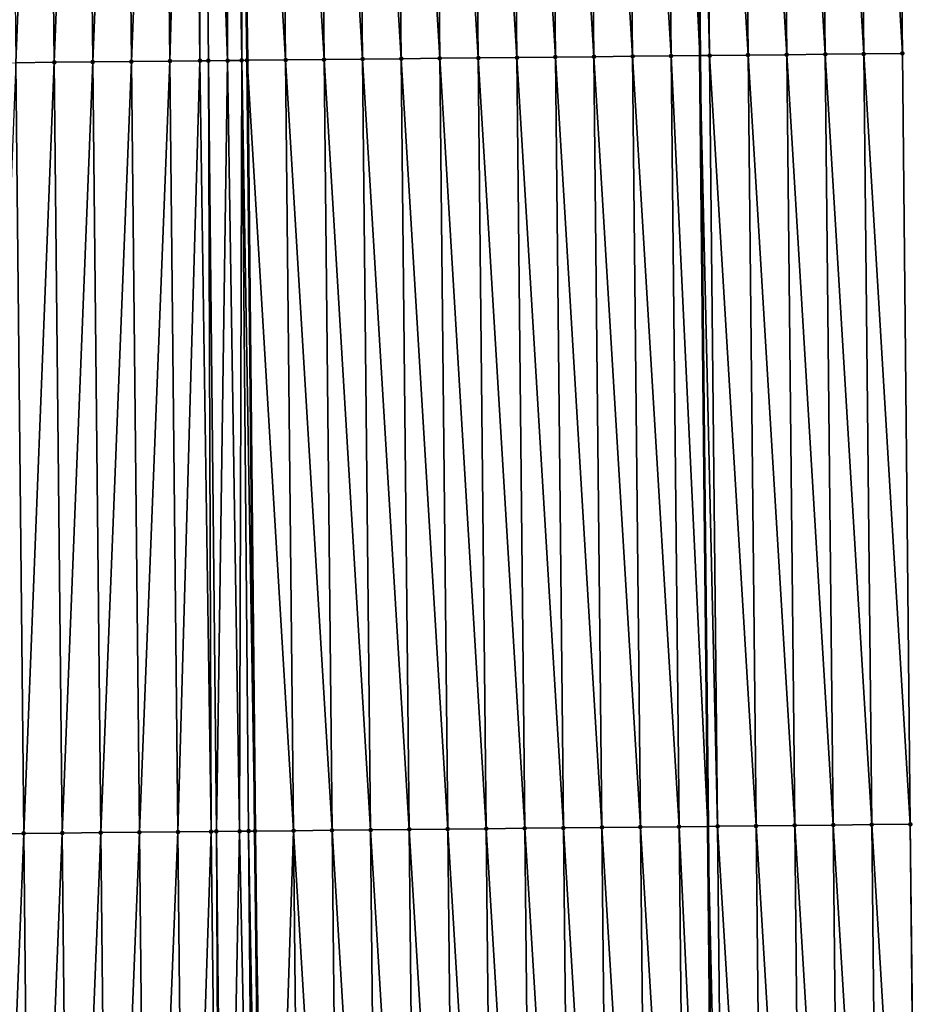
# Model space of a CAD drawing. Header units: feet. Extents: x 2007189 to 2022806, y 818621 to 837694.
# Tile 442 of 656: x 2011366 to 2011389, y 829743 to 829768. Entities that reach past the tile are written whole.
import ezdxf

# ---------------------------------------------------------------- set-up
doc = ezdxf.new("R2010")
doc.units = ezdxf.units.FT
doc.header["$MEASUREMENT"] = 0
for name, color, linetype, lineweight in [('EP_Travel Lane', 172, 'Continuous', 53), ('Road Shots', 141, 'Continuous', 100), ('Road X-Section', 40, 'Continuous', 13), ('STRIPING', 60, 'Continuous', 53)]:
    doc.layers.add(name, color=color, linetype=linetype, lineweight=lineweight)
doc.layers.add('I-77-MM17-21_SB-Surface-Border', color=7, linetype='Continuous')
doc.layers.add('I-77-MM17-21_SB-Surface-TIN', color=7, linetype='Continuous')

msp = doc.modelspace()

# ---------------------------------------------------------------- linework, layer by layer
at = {"layer": 'EP_Travel Lane'}
msp.add_polyline3d([(2011380.241656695, 830047.3009899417, 323.3412285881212), (2011380.477620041, 830027.3026715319, 323.2306781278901), (2011380.713577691, 830007.3048359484, 323.0490168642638), (2011380.94953903, 829987.3066876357, 322.9134300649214), (2011381.185502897, 829967.3083250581, 322.8093950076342), (2011381.4214631, 829947.3102730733, 322.6596097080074), (2011381.657425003, 829927.3120769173, 322.5310607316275), (2011381.893387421, 829907.3138371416, 322.4089369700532), (2011382.129347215, 829887.3158198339, 322.2540437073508), (2011382.365305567, 829867.3179246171, 322.0811663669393), (2011382.601269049, 829847.3195947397, 321.9723051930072), (2011382.810627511, 829827.3011654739, 321.8192629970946), (2011383.016571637, 829807.3026398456, 321.6904037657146), (2011383.222518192, 829787.3038783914, 321.6001354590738), (2011383.428462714, 829767.3053143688, 321.4775486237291), (2011383.634405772, 829747.3068924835, 321.3317232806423), (2011383.840350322, 829727.3083257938, 321.2095833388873), (2011384.046294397, 829707.3098052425, 321.0798829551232)], dxfattribs=at)
at = {"layer": 'I-77-MM17-21_SB-Surface-Border', "color": 3, "linetype": 'Continuous', "lineweight": -3}
msp.add_polyline3d([(2011385.490305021, 830047.3641058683, 323.1665361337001), (2011384.726341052, 830027.3537825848, 323.0864021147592), (2011385.962227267, 830007.3679550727, 322.873852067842), (2011385.198261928, 829987.357747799, 322.7766552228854), (2011386.434153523, 829967.3714643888, 322.6312596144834), (2011386.670114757, 829947.3733795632, 322.486312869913), (2011386.906077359, 829927.3751788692, 322.3584334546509), (2011387.142040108, 829907.3769655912, 322.2324076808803), (2011387.378000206, 829887.3789770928, 322.0732719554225), (2011387.613959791, 829867.3810319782, 321.9077456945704), (2011387.849922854, 829847.382792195, 321.7856111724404), (2011388.060327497, 829827.356570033, 321.6411141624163), (2011388.26724246, 829807.3579339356, 321.5319738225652), (2011388.474159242, 829787.3591221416, 321.4515848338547), (2011388.681071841, 829767.360714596, 321.3050295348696), (2011388.887984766, 829747.3622754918, 321.1636675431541), (2011389.094898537, 829727.3637545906, 321.0356763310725), (2011388.301867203, 829707.3547549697, 320.9294060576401)], dxfattribs=at)
at = {"layer": 'I-77-MM17-21_SB-Surface-TIN', "color": 128, "linetype": 'Continuous', "lineweight": -3}
for points in [[(2011376.681730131, 829767.2350127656, 321.558847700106), (2011376.474815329, 829787.2336332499, 321.6705483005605), (2011375.474869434, 829787.2232307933, 321.6798030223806)], [(2011377.681676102, 829767.2454078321, 321.5508015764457), (2011377.474761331, 829787.244025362, 321.6629864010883), (2011376.474815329, 829787.2336332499, 321.6705483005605)], [(2011376.681730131, 829767.2350127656, 321.558847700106), (2011377.681676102, 829767.2454078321, 321.5508015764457), (2011376.474815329, 829787.2336332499, 321.6705483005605)], [(2011378.681622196, 829767.2557910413, 321.5446957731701), (2011378.474707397, 829787.2544111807, 321.6564543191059), (2011377.474761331, 829787.244025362, 321.6629864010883)], [(2011377.681676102, 829767.2454078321, 321.5508015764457), (2011378.681622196, 829767.2557910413, 321.5446957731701), (2011377.474761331, 829787.244025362, 321.6629864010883)], [(2011379.681568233, 829767.2661797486, 321.5376902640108), (2011379.474653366, 829787.2648064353, 321.648378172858), (2011378.474707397, 829787.2544111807, 321.6564543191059)], [(2011378.681622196, 829767.2557910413, 321.5446957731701), (2011379.681568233, 829767.2661797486, 321.5376902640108), (2011378.474707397, 829787.2544111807, 321.6564543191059)], [(2011380.681514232, 829767.276572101, 321.5300882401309), (2011380.474599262, 829787.2752088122, 321.6391365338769), (2011379.474653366, 829787.2648064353, 321.648378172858)], [(2011379.681568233, 829767.2661797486, 321.5376902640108), (2011380.681514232, 829767.276572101, 321.5300882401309), (2011379.474653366, 829787.2648064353, 321.648378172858)], [(2011381.681459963, 829767.2869903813, 321.5182433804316), (2011381.474545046, 829787.285621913, 321.6281399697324), (2011380.474599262, 829787.2752088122, 321.6391365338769)], [(2011380.681514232, 829767.276572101, 321.5300882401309), (2011381.681459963, 829767.2869903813, 321.5182433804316), (2011380.474599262, 829787.2752088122, 321.6391365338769)], [(2011382.68140512, 829767.2974640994, 321.4973266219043), (2011382.474490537, 829787.2960634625, 321.6124880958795), (2011381.474545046, 829787.285621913, 321.6281399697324)], [(2011381.681459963, 829767.2869903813, 321.5182433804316), (2011382.68140512, 829767.2974640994, 321.4973266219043), (2011381.474545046, 829787.285621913, 321.6281399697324)], [(2011382.474490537, 829787.2960634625, 321.6124880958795), (2011383.428462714, 829767.3053143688, 321.4775486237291), (2011383.222518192, 829787.3038783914, 321.6001354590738)], [(2011382.68140512, 829767.2974640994, 321.4973266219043), (2011383.428462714, 829767.3053143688, 321.4775486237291), (2011382.474490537, 829787.2960634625, 321.6124880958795)], [(2011383.681349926, 829767.3079717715, 321.4708535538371), (2011383.474435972, 829787.3065102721, 321.5959753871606), (2011383.222518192, 829787.3038783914, 321.6001354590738)], [(2011383.681349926, 829767.3079717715, 321.4708535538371), (2011383.222518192, 829787.3038783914, 321.6001354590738), (2011383.428462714, 829767.3053143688, 321.4775486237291)], [(2011384.681294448, 829767.3185068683, 321.439892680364), (2011384.47438115, 829787.3169820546, 321.5753761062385), (2011383.474435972, 829787.3065102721, 321.5959753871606)], [(2011383.681349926, 829767.3079717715, 321.4708535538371), (2011384.681294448, 829767.3185068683, 321.439892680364), (2011383.474435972, 829787.3065102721, 321.5959753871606)], [(2011385.681238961, 829767.3290428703, 321.4087837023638), (2011385.474325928, 829787.3274923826, 321.5484692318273), (2011384.47438115, 829787.3169820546, 321.5753761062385)], [(2011384.681294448, 829767.3185068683, 321.439892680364), (2011385.681238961, 829767.3290428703, 321.4087837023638), (2011384.47438115, 829787.3169820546, 321.5753761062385)], [(2011386.681183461, 829767.3395801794, 321.3774607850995), (2011386.474270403, 829787.3380320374, 321.5167632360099), (2011385.474325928, 829787.3274923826, 321.5484692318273)], [(2011385.681238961, 829767.3290428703, 321.4087837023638), (2011386.681183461, 829767.3395801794, 321.3774607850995), (2011385.474325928, 829787.3274923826, 321.5484692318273)], [(2011387.681127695, 829767.3501431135, 321.3419445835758), (2011387.474214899, 829787.3485696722, 321.4853878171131), (2011386.474270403, 829787.3380320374, 321.5167632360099)], [(2011386.681183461, 829767.3395801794, 321.3774607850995), (2011387.681127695, 829767.3501431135, 321.3419445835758), (2011386.474270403, 829787.3380320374, 321.5167632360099)], [(2011388.681071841, 829767.360714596, 321.3050295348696), (2011388.474159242, 829787.3591221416, 321.4515848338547), (2011387.474214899, 829787.3485696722, 321.4853878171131)], [(2011387.681127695, 829767.3501431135, 321.3419445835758), (2011388.681071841, 829767.360714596, 321.3050295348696), (2011387.474214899, 829787.3485696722, 321.4853878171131)], [(2011365.68231525, 829767.1215561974, 321.5018514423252), (2011366.475349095, 829787.1303130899, 321.6478254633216), (2011365.475401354, 829787.120089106, 321.6278746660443)], [(2011365.68231525, 829767.1215561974, 321.5018514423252), (2011366.682263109, 829767.1317688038, 321.5236633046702), (2011366.475349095, 829787.1303130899, 321.6478254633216)], [(2011366.682263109, 829767.1317688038, 321.5236633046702), (2011367.475296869, 829787.1405338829, 321.6682984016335), (2011366.475349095, 829787.1303130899, 321.6478254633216)], [(2011366.682263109, 829767.1317688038, 321.5236633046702), (2011367.68221102, 829767.1419763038, 321.5463107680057), (2011367.475296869, 829787.1405338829, 321.6682984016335)], [(2011367.68221102, 829767.1419763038, 321.5463107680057), (2011368.475244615, 829787.1507574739, 321.6883134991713), (2011367.475296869, 829787.1405338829, 321.6682984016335)], [(2011367.68221102, 829767.1419763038, 321.5463107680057), (2011368.682159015, 829767.1521758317, 321.5702627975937), (2011368.475244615, 829787.1507574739, 321.6883134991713)], [(2011368.682159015, 829767.1521758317, 321.5702627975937), (2011369.475192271, 829787.1609896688, 321.7069206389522), (2011368.475244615, 829787.1507574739, 321.6883134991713)], [(2011368.682159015, 829767.1521758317, 321.5702627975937), (2011369.68210691, 829767.1623849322, 321.5926483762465), (2011369.475192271, 829787.1609896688, 321.7069206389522)], [(2011369.68210691, 829767.1623849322, 321.5926483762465), (2011370.252050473, 829787.1689567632, 321.7184780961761), (2011369.475192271, 829787.1609896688, 321.7069206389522)], [(2011369.68210691, 829767.1623849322, 321.5926483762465), (2011370.462491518, 829767.1703822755, 321.6052257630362), (2011370.252050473, 829787.1689567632, 321.7184780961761)], [(2011370.462491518, 829767.1703822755, 321.6052257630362), (2011370.475139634, 829787.1712501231, 321.7209033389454), (2011370.252050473, 829787.1689567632, 321.7184780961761)], [(2011370.462491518, 829767.1703822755, 321.6052257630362), (2011370.682054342, 829767.1726387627, 321.6077142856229), (2011370.475139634, 829787.1712501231, 321.7209033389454)], [(2011371.179596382, 829767.1777642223, 321.6113687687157), (2011370.992106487, 829787.176576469, 321.7245731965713), (2011370.475139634, 829787.1712501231, 321.7209033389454)], [(2011370.682054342, 829767.1726387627, 321.6077142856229), (2011371.179596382, 829767.1777642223, 321.6113687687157), (2011370.475139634, 829787.1712501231, 321.7209033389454)], [(2011371.179596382, 829767.1777642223, 321.6113687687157), (2011371.225903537, 829787.1789915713, 321.7252061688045), (2011370.992106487, 829787.176576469, 321.7245731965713)], [(2011371.179596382, 829767.1777642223, 321.6113687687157), (2011371.547195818, 829767.1815614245, 321.6123745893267), (2011371.225903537, 829787.1789915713, 321.7252061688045)], [(2011371.547195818, 829767.1815614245, 321.6123745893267), (2011371.475078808, 829787.181572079, 321.7248090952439), (2011371.225903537, 829787.1789915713, 321.7252061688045)], [(2011372.681947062, 829767.1933537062, 321.6039261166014), (2011372.475032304, 829787.1919699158, 321.7163231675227), (2011371.475078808, 829787.181572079, 321.7248090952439)], [(2011372.681947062, 829767.1933537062, 321.6039261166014), (2011371.475078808, 829787.181572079, 321.7248090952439), (2011371.681993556, 829767.1829569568, 321.6122348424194)], [(2011371.547195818, 829767.1815614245, 321.6123745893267), (2011371.681993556, 829767.1829569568, 321.6122348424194), (2011371.475078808, 829787.181572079, 321.7248090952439)], [(2011373.68189275, 829767.2037761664, 321.5913972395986), (2011373.474978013, 829787.2023903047, 321.7041339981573), (2011372.475032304, 829787.1919699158, 321.7163231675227)], [(2011372.681947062, 829767.1933537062, 321.6039261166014), (2011373.68189275, 829767.2037761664, 321.5913972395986), (2011372.475032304, 829787.1919699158, 321.7163231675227)], [(2011374.681838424, 829767.2141998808, 321.578663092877), (2011374.474923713, 829787.2128116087, 321.6917950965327), (2011373.474978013, 829787.2023903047, 321.7041339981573)], [(2011373.68189275, 829767.2037761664, 321.5913972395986), (2011374.681838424, 829767.2141998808, 321.578663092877), (2011373.474978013, 829787.2023903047, 321.7041339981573)], [(2011375.681784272, 829767.2246069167, 321.5686582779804), (2011375.474869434, 829787.2232307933, 321.6798030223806), (2011374.474923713, 829787.2128116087, 321.6917950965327)], [(2011374.681838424, 829767.2141998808, 321.578663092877), (2011375.681784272, 829767.2246069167, 321.5686582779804), (2011374.474923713, 829787.2128116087, 321.6917950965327)], [(2011375.681784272, 829767.2246069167, 321.5686582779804), (2011376.681730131, 829767.2350127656, 321.558847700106), (2011375.474869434, 829787.2232307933, 321.6798030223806)], [(2011383.888262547, 829747.3095620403, 321.3246811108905), (2011383.681349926, 829767.3079717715, 321.4708535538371), (2011383.428462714, 829767.3053143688, 321.4775486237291)], [(2011384.888207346, 829747.3200703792, 321.2980997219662), (2011384.681294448, 829767.3185068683, 321.439892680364), (2011383.681349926, 829767.3079717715, 321.4708535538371)], [(2011383.888262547, 829747.3095620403, 321.3246811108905), (2011384.888207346, 829747.3200703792, 321.2980997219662), (2011383.681349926, 829767.3079717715, 321.4708535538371)], [(2011385.888152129, 829747.3305802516, 321.2712673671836), (2011385.681238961, 829767.3290428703, 321.4087837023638), (2011384.681294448, 829767.3185068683, 321.439892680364)], [(2011384.888207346, 829747.3200703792, 321.2980997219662), (2011385.888152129, 829747.3305802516, 321.2712673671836), (2011384.681294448, 829767.3185068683, 321.439892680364)], [(2011386.888096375, 829747.3411420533, 321.2359372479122), (2011386.681183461, 829767.3395801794, 321.3774607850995), (2011385.681238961, 829767.3290428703, 321.4087837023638)], [(2011385.888152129, 829747.3305802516, 321.2712673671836), (2011386.888096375, 829747.3411420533, 321.2359372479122), (2011385.681238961, 829767.3290428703, 321.4087837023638)], [(2011387.888040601, 829747.3517058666, 321.2002779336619), (2011387.681127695, 829767.3501431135, 321.3419445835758), (2011386.681183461, 829767.3395801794, 321.3774607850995)], [(2011386.888096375, 829747.3411420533, 321.2359372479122), (2011387.888040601, 829747.3517058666, 321.2002779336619), (2011386.681183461, 829767.3395801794, 321.3774607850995)], [(2011388.887984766, 829747.3622754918, 321.1636675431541), (2011388.681071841, 829767.360714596, 321.3050295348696), (2011387.681127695, 829767.3501431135, 321.3419445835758)], [(2011387.888040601, 829747.3517058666, 321.2002779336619), (2011388.887984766, 829747.3622754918, 321.1636675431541), (2011387.681127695, 829767.3501431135, 321.3419445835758)], [(2011364.889280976, 829747.1128407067, 321.3490963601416), (2011365.889228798, 829747.1230569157, 321.3703194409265), (2011365.68231525, 829767.1215561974, 321.5018514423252)], [(2011365.889228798, 829747.1230569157, 321.3703194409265), (2011366.682263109, 829767.1317688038, 321.5236633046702), (2011365.68231525, 829767.1215561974, 321.5018514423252)], [(2011365.889228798, 829747.1230569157, 321.3703194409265), (2011366.889176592, 829747.1332757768, 321.391108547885), (2011366.682263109, 829767.1317688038, 321.5236633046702)], [(2011366.889176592, 829747.1332757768, 321.391108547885), (2011367.68221102, 829767.1419763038, 321.5463107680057), (2011366.682263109, 829767.1317688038, 321.5236633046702)], [(2011366.889176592, 829747.1332757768, 321.391108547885), (2011367.889124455, 829747.1434879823, 321.4129867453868), (2011367.68221102, 829767.1419763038, 321.5463107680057)], [(2011367.889124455, 829747.1434879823, 321.4129867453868), (2011368.682159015, 829767.1521758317, 321.5702627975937), (2011367.68221102, 829767.1419763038, 321.5463107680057)], [(2011367.889124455, 829747.1434879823, 321.4129867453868), (2011368.88907235, 829747.1536970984, 321.435370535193), (2011368.682159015, 829767.1521758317, 321.5702627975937)], [(2011368.88907235, 829747.1536970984, 321.435370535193), (2011369.68210691, 829767.1623849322, 321.5926483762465), (2011368.682159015, 829767.1521758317, 321.5702627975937)], [(2011368.88907235, 829747.1536970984, 321.435370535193), (2011369.889020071, 829747.1639229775, 321.4550111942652), (2011369.68210691, 829767.1623849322, 321.5926483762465)], [(2011369.889020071, 829747.1639229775, 321.4550111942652), (2011370.462491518, 829767.1703822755, 321.6052257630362), (2011369.68210691, 829767.1623849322, 321.5926483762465)], [(2011369.889020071, 829747.1639229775, 321.4550111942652), (2011370.749219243, 829747.1727447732, 321.4678093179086), (2011370.462491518, 829767.1703822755, 321.6052257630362)], [(2011370.749219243, 829747.1727447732, 321.4678093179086), (2011370.682054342, 829767.1726387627, 321.6077142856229), (2011370.462491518, 829767.1703822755, 321.6052257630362)], [(2011370.888967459, 829747.1741811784, 321.4693626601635), (2011371.179596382, 829767.1777642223, 321.6113687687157), (2011370.682054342, 829767.1726387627, 321.6077142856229)], [(2011370.749219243, 829747.1727447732, 321.4678093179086), (2011370.888967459, 829747.1741811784, 321.4693626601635), (2011370.682054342, 829767.1726387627, 321.6077142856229)], [(2011370.888967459, 829747.1741811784, 321.4693626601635), (2011371.48794199, 829747.1803510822, 321.4738393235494), (2011371.179596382, 829767.1777642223, 321.6113687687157)], [(2011371.48794199, 829747.1803510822, 321.4738393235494), (2011371.547195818, 829767.1815614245, 321.6123745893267), (2011371.179596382, 829767.1777642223, 321.6113687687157)], [(2011371.48794199, 829747.1803510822, 321.4738393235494), (2011371.720786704, 829747.1827568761, 321.4743831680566), (2011371.547195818, 829767.1815614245, 321.6123745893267)], [(2011371.547195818, 829767.1815614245, 321.6123745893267), (2011371.888906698, 829747.1844970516, 321.4742637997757), (2011371.681993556, 829767.1829569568, 321.6122348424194)], [(2011371.720786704, 829747.1827568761, 321.4743831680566), (2011371.888906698, 829747.1844970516, 321.4742637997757), (2011371.547195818, 829767.1815614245, 321.6123745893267)], [(2011372.888860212, 829747.1948929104, 321.4661015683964), (2011372.681947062, 829767.1933537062, 321.6039261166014), (2011371.681993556, 829767.1829569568, 321.6122348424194)], [(2011372.888860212, 829747.1948929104, 321.4661015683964), (2011371.681993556, 829767.1829569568, 321.6122348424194), (2011371.888906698, 829747.1844970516, 321.4742637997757)], [(2011373.888805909, 829747.205314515, 321.4537134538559), (2011373.68189275, 829767.2037761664, 321.5913972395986), (2011372.681947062, 829767.1933537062, 321.6039261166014)], [(2011372.888860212, 829747.1948929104, 321.4661015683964), (2011373.888805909, 829747.205314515, 321.4537134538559), (2011372.681947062, 829767.1933537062, 321.6039261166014)], [(2011374.888751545, 829747.2157418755, 321.4403834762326), (2011374.681838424, 829767.2141998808, 321.578663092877), (2011373.68189275, 829767.2037761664, 321.5913972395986)], [(2011373.888805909, 829747.205314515, 321.4537134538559), (2011374.888751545, 829747.2157418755, 321.4403834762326), (2011373.68189275, 829767.2037761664, 321.5913972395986)], [(2011375.888697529, 829747.2261357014, 321.4325410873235), (2011375.681784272, 829767.2246069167, 321.5686582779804), (2011374.681838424, 829767.2141998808, 321.578663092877)], [(2011374.888751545, 829747.2157418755, 321.4403834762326), (2011375.888697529, 829747.2261357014, 321.4325410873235), (2011374.681838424, 829767.2141998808, 321.578663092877)], [(2011376.88864355, 829747.236525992, 321.42527724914), (2011376.681730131, 829767.2350127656, 321.558847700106), (2011375.681784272, 829767.2246069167, 321.5686582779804)], [(2011375.888697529, 829747.2261357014, 321.4325410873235), (2011376.88864355, 829747.236525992, 321.42527724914), (2011375.681784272, 829767.2246069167, 321.5686582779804)], [(2011377.888589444, 829747.2469284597, 321.4160207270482), (2011377.681676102, 829767.2454078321, 321.5508015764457), (2011376.681730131, 829767.2350127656, 321.558847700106)], [(2011376.88864355, 829747.236525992, 321.42527724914), (2011377.888589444, 829747.2469284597, 321.4160207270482), (2011376.681730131, 829767.2350127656, 321.558847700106)], [(2011378.88853544, 829747.2573211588, 321.4083627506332), (2011378.681622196, 829767.2557910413, 321.5446957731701), (2011377.681676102, 829767.2454078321, 321.5508015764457)], [(2011377.888589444, 829747.2469284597, 321.4160207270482), (2011378.88853544, 829747.2573211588, 321.4083627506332), (2011377.681676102, 829767.2454078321, 321.5508015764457)], [(2011379.888481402, 829747.2677170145, 321.4001882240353), (2011379.681568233, 829767.2661797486, 321.5376902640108), (2011378.681622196, 829767.2557910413, 321.5446957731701)], [(2011378.88853544, 829747.2573211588, 321.4083627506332), (2011379.888481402, 829747.2677170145, 321.4001882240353), (2011378.681622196, 829767.2557910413, 321.5446957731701)], [(2011380.888427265, 829747.2781225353, 321.3904320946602), (2011380.681514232, 829767.276572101, 321.5300882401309), (2011379.681568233, 829767.2661797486, 321.5376902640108)], [(2011379.888481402, 829747.2677170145, 321.4001882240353), (2011380.888427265, 829747.2781225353, 321.3904320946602), (2011379.681568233, 829767.2661797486, 321.5376902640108)], [(2011381.888372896, 829747.2885505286, 321.3769985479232), (2011381.681459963, 829767.2869903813, 321.5182433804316), (2011380.681514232, 829767.276572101, 321.5300882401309)], [(2011380.888427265, 829747.2781225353, 321.3904320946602), (2011381.888372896, 829747.2885505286, 321.3769985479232), (2011380.681514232, 829767.276572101, 321.5300882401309)], [(2011382.888317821, 829747.2990466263, 321.3524202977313), (2011382.68140512, 829767.2974640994, 321.4973266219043), (2011381.681459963, 829767.2869903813, 321.5182433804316)], [(2011381.888372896, 829747.2885505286, 321.3769985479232), (2011382.888317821, 829747.2990466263, 321.3524202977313), (2011381.681459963, 829767.2869903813, 321.5182433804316)], [(2011382.68140512, 829767.2974640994, 321.4973266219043), (2011383.634405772, 829747.3068924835, 321.3317232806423), (2011383.428462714, 829767.3053143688, 321.4775486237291)], [(2011382.888317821, 829747.2990466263, 321.3524202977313), (2011383.634405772, 829747.3068924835, 321.3317232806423), (2011382.68140512, 829767.2974640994, 321.4973266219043)], [(2011383.888262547, 829747.3095620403, 321.3246811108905), (2011383.428462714, 829767.3053143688, 321.4775486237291), (2011383.634405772, 829747.3068924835, 321.3317232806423)], [(2011366.096142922, 829727.1245018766, 321.2479146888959), (2011366.889176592, 829747.1332757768, 321.391108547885), (2011365.889228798, 829747.1230569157, 321.3703194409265)], [(2011366.096142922, 829727.1245018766, 321.2479146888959), (2011367.096090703, 829727.1347220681, 321.2684860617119), (2011366.889176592, 829747.1332757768, 321.391108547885)], [(2011367.096090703, 829727.1347220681, 321.2684860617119), (2011367.889124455, 829747.1434879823, 321.4129867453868), (2011366.889176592, 829747.1332757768, 321.391108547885)], [(2011367.096090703, 829727.1347220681, 321.2684860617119), (2011368.096038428, 829727.1449475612, 321.2881898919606), (2011367.889124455, 829747.1434879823, 321.4129867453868)], [(2011368.096038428, 829727.1449475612, 321.2881898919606), (2011368.88907235, 829747.1536970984, 321.435370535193), (2011367.889124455, 829747.1434879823, 321.4129867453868)], [(2011368.096038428, 829727.1449475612, 321.2881898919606), (2011369.095986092, 829727.1551789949, 321.3069215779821), (2011368.88907235, 829747.1536970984, 321.435370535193)], [(2011369.095986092, 829727.1551789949, 321.3069215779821), (2011369.889020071, 829747.1639229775, 321.4550111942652), (2011368.88907235, 829747.1536970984, 321.435370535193)], [(2011369.095986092, 829727.1551789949, 321.3069215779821), (2011370.095933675, 829727.1654183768, 321.3243526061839), (2011369.889020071, 829747.1639229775, 321.4550111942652)], [(2011370.095933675, 829727.1654183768, 321.3243526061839), (2011370.749219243, 829747.1727447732, 321.4678093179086), (2011369.889020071, 829747.1639229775, 321.4550111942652)], [(2011370.095933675, 829727.1654183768, 321.3243526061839), (2011370.985381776, 829727.1745440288, 321.3369488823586), (2011370.749219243, 829747.1727447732, 321.4678093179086)], [(2011370.985381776, 829727.1745440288, 321.3369488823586), (2011370.888967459, 829747.1741811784, 321.4693626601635), (2011370.749219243, 829747.1727447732, 321.4678093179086)], [(2011371.095881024, 829727.175680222, 321.3381077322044), (2011371.48794199, 829747.1803510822, 321.4738393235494), (2011370.888967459, 829747.1741811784, 321.4693626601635)], [(2011370.985381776, 829727.1745440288, 321.3369488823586), (2011371.095881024, 829727.175680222, 321.3381077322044), (2011370.888967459, 829747.1741811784, 321.4693626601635)], [(2011371.095881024, 829727.175680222, 321.3381077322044), (2011371.90314261, 829727.1839978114, 321.3437865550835), (2011371.48794199, 829747.1803510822, 321.4738393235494)], [(2011371.90314261, 829727.1839978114, 321.3437865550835), (2011371.720786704, 829747.1827568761, 321.4743831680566), (2011371.48794199, 829747.1803510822, 321.4738393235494)], [(2011371.720786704, 829747.1827568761, 321.4743831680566), (2011372.09582035, 829727.1859879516, 321.3443415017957), (2011371.888906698, 829747.1844970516, 321.4742637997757)], [(2011371.90314261, 829727.1839978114, 321.3437865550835), (2011372.09582035, 829727.1859879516, 321.3443415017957), (2011371.720786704, 829747.1827568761, 321.4743831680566)], [(2011372.226934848, 829727.1873436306, 321.3444873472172), (2011372.888860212, 829747.1948929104, 321.4661015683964), (2011371.888906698, 829747.1844970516, 321.4742637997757)], [(2011372.226934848, 829727.1873436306, 321.3444873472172), (2011371.888906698, 829747.1844970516, 321.4742637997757), (2011372.09582035, 829727.1859879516, 321.3443415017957)], [(2011372.226934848, 829727.1873436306, 321.3444873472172), (2011373.095774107, 829727.1963600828, 321.340062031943), (2011372.888860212, 829747.1948929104, 321.4661015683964)], [(2011374.095719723, 829727.2067894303, 321.326406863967), (2011373.888805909, 829747.205314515, 321.4537134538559), (2011372.888860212, 829747.1948929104, 321.4661015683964)], [(2011373.095774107, 829727.1963600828, 321.340062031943), (2011374.095719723, 829727.2067894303, 321.326406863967), (2011372.888860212, 829747.1948929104, 321.4661015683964)], [(2011375.095665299, 829727.2172226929, 321.312111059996), (2011374.888751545, 829747.2157418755, 321.4403834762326), (2011373.888805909, 829747.205314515, 321.4537134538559)], [(2011374.095719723, 829727.2067894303, 321.326406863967), (2011375.095665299, 829727.2172226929, 321.312111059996), (2011373.888805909, 829747.205314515, 321.4537134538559)], [(2011376.095611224, 829727.2276222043, 321.303338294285), (2011375.888697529, 829747.2261357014, 321.4325410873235), (2011374.888751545, 829747.2157418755, 321.4403834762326)], [(2011375.095665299, 829727.2172226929, 321.312111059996), (2011376.095611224, 829727.2276222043, 321.303338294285), (2011374.888751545, 829747.2157418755, 321.4403834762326)], [(2011377.095557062, 829727.238030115, 321.2931910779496), (2011376.88864355, 829747.236525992, 321.42527724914), (2011375.888697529, 829747.2261357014, 321.4325410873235)], [(2011376.095611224, 829727.2276222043, 321.303338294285), (2011377.095557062, 829727.238030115, 321.2931910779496), (2011375.888697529, 829747.2261357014, 321.4325410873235)], [(2011378.095502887, 829727.2484393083, 321.2828339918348), (2011377.888589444, 829747.2469284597, 321.4160207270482), (2011376.88864355, 829747.236525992, 321.42527724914)], [(2011377.095557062, 829727.238030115, 321.2931910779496), (2011378.095502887, 829727.2484393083, 321.2828339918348), (2011376.88864355, 829747.236525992, 321.42527724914)], [(2011379.095449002, 829727.2588204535, 321.2770666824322), (2011378.88853544, 829747.2573211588, 321.4083627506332), (2011377.888589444, 829747.2469284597, 321.4160207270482)], [(2011378.095502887, 829727.2484393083, 321.2828339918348), (2011379.095449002, 829727.2588204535, 321.2770666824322), (2011377.888589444, 829747.2469284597, 321.4160207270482)], [(2011380.09539489, 829727.2692235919, 321.2677004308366), (2011379.888481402, 829747.2677170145, 321.4001882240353), (2011378.88853544, 829747.2573211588, 321.4083627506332)], [(2011379.095449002, 829727.2588204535, 321.2770666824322), (2011380.09539489, 829727.2692235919, 321.2677004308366), (2011378.88853544, 829747.2573211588, 321.4083627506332)], [(2011381.095340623, 829727.2796416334, 321.2558953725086), (2011380.888427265, 829747.2781225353, 321.3904320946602), (2011379.888481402, 829747.2677170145, 321.4001882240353)], [(2011380.09539489, 829727.2692235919, 321.2677004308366), (2011381.095340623, 829727.2796416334, 321.2558953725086), (2011379.888481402, 829747.2677170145, 321.4001882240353)], [(2011382.095286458, 829727.290049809, 321.2457048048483), (2011381.888372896, 829747.2885505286, 321.3769985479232), (2011380.888427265, 829747.2781225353, 321.3904320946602)], [(2011381.095340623, 829727.2796416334, 321.2558953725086), (2011382.095286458, 829727.290049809, 321.2457048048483), (2011380.888427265, 829747.2781225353, 321.3904320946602)], [(2011383.095231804, 829727.3005053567, 321.2277622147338), (2011382.888317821, 829747.2990466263, 321.3524202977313), (2011381.888372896, 829747.2885505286, 321.3769985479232)], [(2011382.095286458, 829727.290049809, 321.2457048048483), (2011383.095231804, 829727.3005053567, 321.2277622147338), (2011381.888372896, 829747.2885505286, 321.3769985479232)], [(2011382.888317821, 829747.2990466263, 321.3524202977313), (2011383.840350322, 829727.3083257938, 321.2095833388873), (2011383.634405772, 829747.3068924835, 321.3317232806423)], [(2011383.095231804, 829727.3005053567, 321.2277622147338), (2011383.840350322, 829727.3083257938, 321.2095833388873), (2011382.888317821, 829747.2990466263, 321.3524202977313)], [(2011384.095176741, 829727.3110003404, 321.2033662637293), (2011383.888262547, 829747.3095620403, 321.3246811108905), (2011383.634405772, 829747.3068924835, 321.3317232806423)], [(2011384.095176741, 829727.3110003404, 321.2033662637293), (2011383.634405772, 829747.3068924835, 321.3317232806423), (2011383.840350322, 829727.3083257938, 321.2095833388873)], [(2011385.095121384, 829727.3215237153, 321.1743243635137), (2011384.888207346, 829747.3200703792, 321.2980997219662), (2011383.888262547, 829747.3095620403, 321.3246811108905)], [(2011384.095176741, 829727.3110003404, 321.2033662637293), (2011385.095121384, 829727.3215237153, 321.1743243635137), (2011383.888262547, 829747.3095620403, 321.3246811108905)], [(2011386.095065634, 829727.3320851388, 321.1390561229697), (2011385.888152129, 829747.3305802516, 321.2712673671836), (2011384.888207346, 829747.3200703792, 321.2980997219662)], [(2011385.095121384, 829727.3215237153, 321.1743243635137), (2011386.095065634, 829727.3320851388, 321.1390561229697), (2011384.888207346, 829747.3200703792, 321.2980997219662)], [(2011387.095009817, 829727.342653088, 321.1027199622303), (2011386.888096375, 829747.3411420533, 321.2359372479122), (2011385.888152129, 829747.3305802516, 321.2712673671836)], [(2011386.095065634, 829727.3320851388, 321.1390561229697), (2011387.095009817, 829727.342653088, 321.1027199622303), (2011385.888152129, 829747.3305802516, 321.2712673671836)], [(2011388.094954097, 829727.3532115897, 321.0679298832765), (2011387.888040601, 829747.3517058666, 321.2002779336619), (2011386.888096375, 829747.3411420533, 321.2359372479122)], [(2011387.095009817, 829727.342653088, 321.1027199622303), (2011388.094954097, 829727.3532115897, 321.0679298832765), (2011386.888096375, 829747.3411420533, 321.2359372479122)], [(2011389.094898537, 829727.3637545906, 321.0356763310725), (2011388.887984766, 829747.3622754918, 321.1636675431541), (2011387.888040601, 829747.3517058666, 321.2002779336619)], [(2011388.094954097, 829727.3532115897, 321.0679298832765), (2011389.094898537, 829727.3637545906, 321.0356763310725), (2011387.888040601, 829747.3517058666, 321.2002779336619)], [(2011365.09619511, 829727.1142847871, 321.2268357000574), (2011365.889228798, 829747.1230569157, 321.3703194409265), (2011364.889280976, 829747.1128407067, 321.3490963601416)], [(2011365.09619511, 829727.1142847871, 321.2268357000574), (2011366.096142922, 829727.1245018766, 321.2479146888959), (2011365.889228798, 829747.1230569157, 321.3703194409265)]]:
    msp.add_3dface(points, dxfattribs=at)
at = {"layer": 'Road Shots', "lineweight": 100}
for p in [(2011383.681349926, 829767.3079717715, 321.4708535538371), (2011384.681294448, 829767.3185068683, 321.439892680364), (2011385.681238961, 829767.3290428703, 321.4087837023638), (2011386.681183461, 829767.3395801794, 321.3774607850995), (2011387.681127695, 829767.3501431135, 321.3419445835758), (2011388.681071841, 829767.360714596, 321.3050295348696), (2011366.682263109, 829767.1317688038, 321.5236633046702), (2011367.68221102, 829767.1419763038, 321.5463107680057), (2011368.682159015, 829767.1521758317, 321.5702627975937), (2011369.68210691, 829767.1623849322, 321.5926483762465), (2011370.462491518, 829767.1703822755, 321.6052257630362), (2011370.682054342, 829767.1726387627, 321.6077142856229), (2011371.179596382, 829767.1777642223, 321.6113687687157), (2011371.547195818, 829767.1815614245, 321.6123745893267), (2011371.682001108, 829767.182957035, 321.6122348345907), (2011372.681947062, 829767.1933537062, 321.6039261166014), (2011373.68189275, 829767.2037761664, 321.5913972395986), (2011374.681838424, 829767.2141998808, 321.578663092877), (2011375.681784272, 829767.2246069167, 321.5686582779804), (2011376.681730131, 829767.2350127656, 321.558847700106), (2011377.681676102, 829767.2454078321, 321.5508015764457), (2011378.681622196, 829767.2557910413, 321.5446957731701), (2011379.681568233, 829767.2661797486, 321.5376902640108), (2011380.681514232, 829767.276572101, 321.5300882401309), (2011381.681459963, 829767.2869903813, 321.5182433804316), (2011382.68140512, 829767.2974640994, 321.4973266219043), (2011366.889176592, 829747.1332757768, 321.391108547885), (2011367.889124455, 829747.1434879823, 321.4129867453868), (2011368.88907235, 829747.1536970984, 321.435370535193), (2011369.889020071, 829747.1639229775, 321.4550111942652), (2011370.749219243, 829747.1727447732, 321.4678093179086), (2011370.888967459, 829747.1741811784, 321.4693626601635), (2011371.48794199, 829747.1803510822, 321.4738393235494), (2011371.720786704, 829747.1827568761, 321.4743831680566), (2011371.888914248, 829747.1844971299, 321.4742637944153), (2011372.888860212, 829747.1948929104, 321.4661015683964), (2011373.888805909, 829747.205314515, 321.4537134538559), (2011374.888751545, 829747.2157418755, 321.4403834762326), (2011375.888697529, 829747.2261357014, 321.4325410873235), (2011376.88864355, 829747.236525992, 321.42527724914), (2011377.888589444, 829747.2469284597, 321.4160207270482), (2011378.88853544, 829747.2573211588, 321.4083627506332), (2011379.888481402, 829747.2677170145, 321.4001882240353), (2011380.888427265, 829747.2781225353, 321.3904320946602), (2011381.888372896, 829747.2885505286, 321.3769985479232), (2011382.888317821, 829747.2990466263, 321.3524202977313), (2011383.888262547, 829747.3095620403, 321.3246811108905), (2011384.888207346, 829747.3200703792, 321.2980997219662), (2011385.888152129, 829747.3305802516, 321.2712673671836), (2011386.888096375, 829747.3411420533, 321.2359372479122), (2011387.888040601, 829747.3517058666, 321.2002779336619), (2011388.887984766, 829747.3622754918, 321.1636675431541), (2011365.889228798, 829747.1230569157, 321.3703194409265)]:
    msp.add_point(p, dxfattribs=at)
at = {"layer": 'Road X-Section', "extrusion": (-0.01034570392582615, 0.9999278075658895, 0.006111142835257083), "elevation": 808900.1895558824, "flags": 128}
msp.add_lwpolyline([(-2019865.718840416, -4622.08587747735), (-2019864.718840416, -4622.048961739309), (-2019863.718840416, -4622.013444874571), (-2019862.718840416, -4621.982121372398), (-2019861.718840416, -4621.951011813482), (-2019860.718840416, -4621.920050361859), (-2019859.718840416, -4621.893576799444), (-2019858.718840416, -4621.872659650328), (-2019857.718840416, -4621.860814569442), (-2019856.718840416, -4621.853212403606), (-2019855.718840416, -4621.846206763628), (-2019854.718840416, -4621.840100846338), (-2019853.718840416, -4621.832054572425), (-2019852.718840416, -4621.822243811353), (-2019851.718840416, -4621.812238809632), (-2019850.718840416, -4621.799504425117), (-2019849.718840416, -4621.786975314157), (-2019848.718840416, -4621.778666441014), (-2019848.584027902, -4621.778526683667), (-2019848.216408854, -4621.779532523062), (-2019847.718840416, -4621.783187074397), (-2019847.499265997, -4621.785675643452), (-2019846.718840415, -4621.798253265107), (-2019845.718840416, -4621.820639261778), (-2019844.718840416, -4621.844591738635), (-2019843.718840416, -4621.86723962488), (-2019842.718840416, -4621.88905189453), (-2019841.718840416, -4621.910722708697), (-2019840.718840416, -4621.932248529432), (-2019839.718840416, -4621.953893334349), (-2019838.718840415, -4621.975961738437), (-2019837.718840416, -4621.998303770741), (-2019836.718840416, -4622.02017265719), (-2019835.718840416, -4622.040481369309), (-2019834.718840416, -4622.06050135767), (-2019833.718840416, -4622.080254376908), (-2019832.718840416, -4622.099228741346), (-2019831.718840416, -4622.116304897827), (-2019830.718840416, -4622.130760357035), (-2019829.718840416, -4622.144018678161), (-2019828.718840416, -4622.156941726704), (-2019827.718840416, -4622.169742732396), (-2019826.718840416, -4622.182415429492), (-2019825.718840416, -4622.196475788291), (-2019824.718840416, -4622.214115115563), (-2019823.718840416, -4622.237008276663), (-2019822.718840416, -4622.264421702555), (-2019821.789265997, -4622.293662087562)], dxfattribs=at)
at = {"layer": 'Road X-Section', "extrusion": (-0.01034570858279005, 0.9999278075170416, 0.006111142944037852), "elevation": 808880.1801485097, "flags": 128}
msp.add_lwpolyline([(-2019865.722607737, -4622.105047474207), (-2019864.722607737, -4622.068436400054), (-2019863.722607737, -4622.032776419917), (-2019862.722607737, -4621.997445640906), (-2019861.722607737, -4621.97061278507), (-2019860.722607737, -4621.944030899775), (-2019859.722607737, -4621.916291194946), (-2019858.722607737, -4621.891712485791), (-2019857.722607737, -4621.878278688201), (-2019856.722607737, -4621.868522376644), (-2019855.722607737, -4621.860347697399), (-2019854.722607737, -4621.852689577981), (-2019853.722607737, -4621.843432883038), (-2019852.722607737, -4621.836168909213), (-2019851.722607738, -4621.828326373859), (-2019850.722607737, -4621.814996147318), (-2019849.722607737, -4621.802607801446), (-2019848.722607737, -4621.794445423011), (-2019848.554471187, -4621.794326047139), (-2019848.321614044, -4621.794869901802), (-2019847.722607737, -4621.799346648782), (-2019847.58285214, -4621.800900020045), (-2019846.722607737, -4621.813698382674), (-2019845.722607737, -4621.833339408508), (-2019844.722607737, -4621.855723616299), (-2019843.722607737, -4621.877602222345), (-2019842.722607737, -4621.898391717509), (-2019841.722607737, -4621.919615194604), (-2019840.722607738, -4621.941102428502), (-2019839.722607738, -4621.962198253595), (-2019838.722607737, -4621.983311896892), (-2019837.722607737, -4622.004945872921), (-2019836.722607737, -4622.026584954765), (-2019835.722607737, -4622.046439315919), (-2019834.722607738, -4622.06522150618), (-2019833.722607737, -4622.084090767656), (-2019832.722607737, -4622.103530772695), (-2019831.722607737, -4622.123030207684), (-2019830.722607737, -4622.140989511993), (-2019829.722607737, -4622.15778247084), (-2019828.722607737, -4622.173346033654), (-2019827.722607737, -4622.188554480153), (-2019826.722607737, -4622.204055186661), (-2019825.722607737, -4622.220873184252), (-2019824.722607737, -4622.240750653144), (-2019823.722607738, -4622.265289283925), (-2019822.722607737, -4622.294051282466), (-2019822.696471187, -4622.294838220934)], dxfattribs=at)
at = {"layer": 'STRIPING'}
msp.add_polyline3d([(2011368.491506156, 830047.1613818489, 323.4834762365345), (2011368.727469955, 830027.1630796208, 323.3705514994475), (2011368.963430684, 830007.1650376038, 323.2192989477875), (2011369.199391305, 829987.1670047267, 323.0667015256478), (2011369.435354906, 829967.1687192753, 322.9513069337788), (2011369.671313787, 829947.1708339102, 322.7769795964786), (2011369.907278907, 829927.1724197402, 322.68054525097), (2011370.14324131, 829907.1742358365, 322.5501926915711), (2011370.379202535, 829887.1761517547, 322.4051363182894), (2011370.615161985, 829867.1782181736, 322.2379111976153), (2011370.851126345, 829847.1798684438, 322.1319834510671), (2011371.061250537, 829827.1786838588, 321.9693400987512), (2011371.268164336, 829807.1801604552, 321.8417584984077), (2011371.475078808, 829787.181572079, 321.7248090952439), (2011371.681993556, 829767.1829569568, 321.6122348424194), (2011371.888906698, 829747.1844970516, 321.4742637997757), (2011372.09582035, 829727.1859879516, 321.3443415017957), (2011372.302734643, 829707.1874168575, 321.2245624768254)], dxfattribs=at)

doc.saveas('drawing.dxf')
